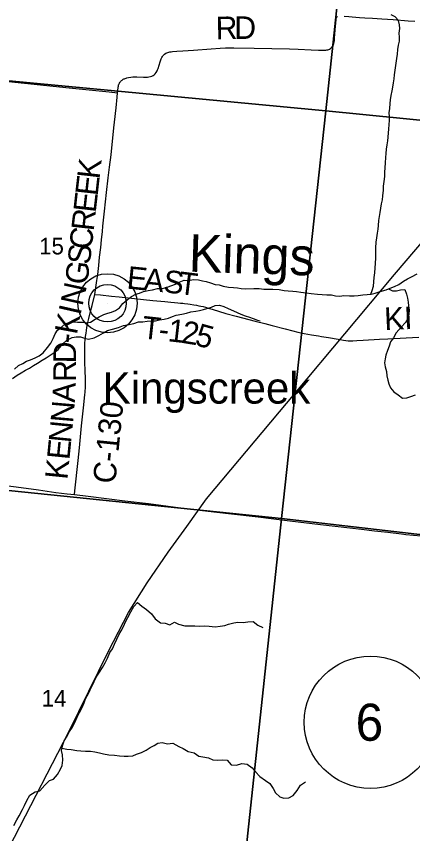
# Model space of a CAD drawing. Extents: x 0 to 1101, y 0 to 440.
# Drawn here: x 275.7 to 305.6, y 64.6 to 126.3 of the extents above; entities that cross this region are included whole.
import ezdxf

# ---------------------------------------------------------------- set-up
doc = ezdxf.new("R2010")
doc.units = 0
for name, color, linetype in [('Default', 7, 'Continuous'), ('GM_X_County_Road', 7, 'Continuous'), ('GM_X_County_Road_Text', 7, 'Continuous'), ('GM_X_Minor_River', 7, 'Continuous'), ('GM_X_Minor_River_Text', 7, 'Continuous'), ('GM_X_Rail_Line', 7, 'Continuous'), ('GM_X_Section', 7, 'Continuous'), ('GM_X_Section_Text', 7, 'Continuous'), ('GM_X_State_Route', 7, 'Continuous'), ('GM_X_Township_Road', 7, 'Continuous'), ('GM_X_Township_Road_Text', 7, 'Continuous'), ('GM_X_Unincorporated', 7, 'Continuous'), ('GM_X_Unincorporated_Location', 7, 'Continuous'), ('GM_X_Unincorporated_Text', 7, 'Continuous'), ('SH_Masking', 7, 'Continuous'), ('SH_Text', 7, 'Continuous')]:
    doc.layers.add(name, color=color, linetype=linetype)

msp = doc.modelspace()

# ---------------------------------------------------------------- linework, layer by layer
at = {"layer": 'Default'}
for points in [[(264.635, 91.788), (264.755, 91.793), (265.574, 91.828), (266.002, 91.833), (266.392, 91.827), (266.839, 91.809), (267.396, 91.772), (268.045, 91.713), (268.822, 91.626), (270.542, 91.411), (272.576, 91.151), (274.517, 90.907), (275.699, 90.747), (277.398, 90.516), (278.71, 90.338), (279.56, 90.23), (280.101, 90.164)], [(280.101, 90.164), (281.133, 90.039), (283.909, 89.705), (285.704, 89.493), (288.106, 89.179), (290.214, 88.913), (291.733, 88.747), (293.99, 88.477), (294.749, 88.385), (296.374, 88.193), (298.684, 87.918), (300.903, 87.66), (301.773, 87.559), (302.773, 87.441), (303.772, 87.321), (304.809, 87.198), (305.142, 87.163), (306.294, 87.063)]]:
    msp.add_lwpolyline(points, dxfattribs=at)
at = {"layer": 'GM_X_County_Road'}
for points in [[(283.359, 120.515), (283.371, 120.629), (283.386, 120.747), (283.401, 120.862), (283.412, 120.941), (283.427, 121.023), (283.446, 121.098), (283.467, 121.16), (283.483, 121.202), (283.503, 121.243), (283.522, 121.278), (283.547, 121.32), (283.575, 121.357), (283.602, 121.39), (283.64, 121.428), (283.666, 121.453), (283.704, 121.483), (283.738, 121.507), (283.785, 121.538), (283.832, 121.562), (283.878, 121.584), (283.93, 121.607), (284.009, 121.634), (284.069, 121.653), (284.194, 121.682), (284.358, 121.704), (284.524, 121.713), (284.821, 121.717), (285.325, 121.711), (285.499, 121.71), (285.612, 121.71), (285.717, 121.721), (285.846, 121.748), (285.951, 121.782), (286.045, 121.823), (286.132, 121.883), (286.207, 121.955), (286.275, 122.049), (286.346, 122.173), (286.38, 122.252), (286.418, 122.347), (286.585, 122.845), (286.665, 123.071), (286.717, 123.186), (286.749, 123.254), (286.787, 123.311), (286.847, 123.382), (286.919, 123.446), (287.002, 123.503), (287.096, 123.548), (287.171, 123.574), (287.228, 123.593), (287.323, 123.612), (287.416, 123.623), (287.522, 123.631), (287.841, 123.659), (288.287, 123.689), (289.106, 123.749), (290.425, 123.848), (291.113, 123.896), (291.503, 123.916), (291.726, 123.922), (292.135, 123.921), (293.682, 123.892), (296.346, 123.829), (296.998, 123.805), (297.985, 123.772), (298.546, 123.749), (298.891, 123.734), (298.997, 123.738), (299.077, 123.745), (299.169, 123.759), (299.242, 123.773), (299.312, 123.792), (299.371, 123.819), (299.435, 123.863), (299.485, 123.902), (299.535, 123.952), (299.591, 124.02), (299.638, 124.097), (299.665, 124.155), (299.693, 124.243), (299.717, 124.338), (299.728, 124.405), (299.738, 124.469), (299.745, 124.552), (299.755, 124.639), (299.801, 125.274), (299.862, 126.026), (299.869, 126.08), (299.879, 126.135), (299.889, 126.171), (299.899, 126.201), (299.907, 126.222), (299.921, 126.244), (299.936, 126.263), (299.953, 126.276), (299.982, 126.293)], [(300.485, 126.297), (300.82, 126.282), (301.079, 126.261), (301.637, 126.218), (302.046, 126.188), (302.603, 126.15), (303.328, 126.102), (304.165, 126.046), (305.299, 125.966), (305.819, 125.931)], [(281.642, 105.295), (281.704, 105.63), (281.759, 105.988), (281.809, 106.339), (281.865, 106.799), (281.939, 107.465), (282.007, 108.105), (282.089, 108.826), (282.152, 109.403), (282.219, 110.029), (282.263, 110.44), (282.381, 111.567), (282.529, 112.986), (282.661, 114.099), (282.757, 114.905), (282.871, 115.836), (283.089, 117.864), (283.135, 118.308), (283.247, 119.375), (283.323, 120.192), (283.359, 120.515)], [(280.101, 90.164), (280.132, 90.448), (280.382, 92.747), (280.483, 93.711), (280.653, 95.361), (280.793, 96.733), (280.894, 97.705), (280.911, 97.91), (280.92, 98.034), (280.931, 98.184), (280.94, 98.357), (280.946, 98.501), (280.946, 98.648), (280.946, 98.824), (280.939, 99.018), (280.934, 99.153), (280.928, 99.281), (280.921, 99.471), (280.911, 99.713), (280.902, 99.96), (280.888, 100.322), (280.888, 100.697), (280.883, 101.037), (280.891, 101.297), (280.903, 101.593), (280.927, 101.889), (280.953, 102.12), (280.985, 102.35), (281.017, 102.572), (281.051, 102.785), (281.106, 103.06), (281.203, 103.472), (281.332, 104.008), (281.439, 104.453), (281.642, 105.295)]]:
    msp.add_lwpolyline(points, dxfattribs=at)
at = {"layer": 'GM_X_Minor_River'}
for points in [[(302.475, 105.3), (302.598, 105.587), (302.68, 105.906), (302.718, 106.237), (302.744, 106.579), (302.781, 106.91), (302.819, 107.298), (302.844, 107.618), (302.86, 108.04), (302.852, 108.475), (302.855, 108.806), (302.882, 109.228), (302.942, 109.559), (302.991, 109.913), (303.039, 110.209), (303.064, 110.506), (303.102, 110.871), (303.15, 111.167), (303.187, 111.464), (303.236, 111.806), (303.285, 112.125), (303.356, 112.433), (303.393, 112.729), (303.431, 113.174), (303.445, 113.471), (303.483, 113.825), (303.532, 114.201), (303.535, 114.521), (303.56, 114.852), (303.598, 115.217), (303.613, 115.627), (303.65, 115.935), (303.676, 116.266), (303.713, 116.597), (303.761, 116.882), (303.787, 117.178), (303.824, 117.486), (303.838, 117.783), (303.864, 118.125), (303.901, 118.433), (303.892, 118.718), (303.86, 119.004), (303.909, 119.323), (303.958, 119.699), (303.984, 119.984), (304.032, 120.303), (304.104, 120.656), (304.141, 120.953), (304.201, 121.272), (304.249, 121.579), (304.286, 121.887), (304.335, 122.229), (304.397, 122.753), (304.457, 123.117), (304.506, 123.425), (304.532, 123.79), (304.569, 124.12), (304.663, 124.427), (304.655, 124.724), (304.623, 125.021), (304.672, 125.363), (304.652, 125.648), (304.575, 125.98), (304.326, 126.267), (304.019, 126.407)], [(305.267, 106.474), (305.554, 106.62), (305.99, 106.844)], [(275.577, 99.631), (275.888, 99.914), (276.209, 100.071), (276.496, 100.24), (276.783, 100.34), (277.149, 100.496), (277.448, 100.642), (277.735, 100.88), (278.07, 101.276), (278.313, 101.594), (278.499, 101.97), (278.662, 102.3), (278.836, 102.595), (279.123, 102.821), (279.411, 103.07), (279.709, 103.158), (280.029, 103.212), (280.338, 103.198), (280.737, 103.183), (281.034, 103.146), (281.32, 103.2), (281.664, 103.414), (281.975, 103.605), (282.319, 103.762), (282.617, 103.873), (282.914, 103.95), (283.201, 104.073), (283.5, 104.288), (283.754, 104.594), (284.111, 104.91), (284.421, 105.136), (284.731, 105.304), (285.017, 105.382), (285.327, 105.516), (285.682, 105.581), (286.013, 105.623), (286.391, 105.734), (286.734, 105.731), (287.054, 105.819), (287.375, 105.93), (287.73, 106.075), (288.017, 106.221), (288.384, 106.355), (288.727, 106.351), (289.104, 106.416), (289.469, 106.378), (289.777, 106.318), (290.062, 106.258), (290.37, 106.153), (290.734, 106.035), (291.031, 106.009), (291.327, 105.903), (291.749, 105.831), (292.126, 105.816), (292.411, 105.779), (292.696, 105.73), (293.05, 105.704), (293.644, 105.744), (294.067, 105.728), (294.398, 105.69), (294.797, 105.698), (295.094, 105.684), (295.562, 105.668), (295.95, 105.595), (296.247, 105.57), (296.589, 105.532), (296.875, 105.506), (297.194, 105.469), (297.616, 105.408), (297.981, 105.358), (298.449, 105.319), (298.803, 105.282), (299.168, 105.255), (299.511, 105.252), (299.819, 105.192), (300.138, 105.166), (300.458, 105.197), (300.869, 105.181), (301.235, 105.178), (301.532, 105.209), (301.875, 105.263), (302.207, 105.282), (302.504, 105.302), (302.824, 105.379), (303.202, 105.501), (303.649, 105.645), (303.958, 105.756), (304.279, 105.89), (304.601, 106.047), (304.957, 106.283), (305.267, 106.474)], [(303.827, 105.709), (304.117, 105.56), (304.414, 105.569), (304.734, 105.646), (305.043, 105.654), (305.177, 105.31), (305.265, 105.012), (305.297, 104.715), (305.34, 104.417), (305.371, 104.108), (305.357, 103.789), (305.297, 103.504), (305.1, 103.163), (304.766, 102.812), (304.396, 102.381), (304.199, 102.006), (303.968, 101.7), (303.862, 101.381), (303.734, 101.062), (303.616, 100.709), (303.568, 100.424), (303.52, 100.127), (303.574, 99.807), (303.662, 99.475), (303.705, 99.131), (303.759, 98.822), (303.848, 98.536), (303.96, 98.226), (304.22, 97.938), (304.549, 97.706), (304.878, 97.463), (305.209, 97.471), (305.519, 97.571), (305.851, 97.704)], [(275.434, 98.947), (275.79, 99.195), (276.089, 99.363), (276.41, 99.578), (276.709, 99.723), (277.007, 99.915), (277.329, 100.095), (277.673, 100.332), (277.983, 100.489), (278.282, 100.691), (278.569, 100.906), (278.868, 101.132), (279.238, 101.563), (279.526, 101.823), (279.939, 102.047), (280.236, 102.079), (280.567, 102.076), (280.875, 101.981), (281.16, 101.921), (281.595, 101.997), (281.95, 102.177), (282.306, 102.39), (282.616, 102.57), (282.971, 102.658), (283.441, 102.802), (283.807, 102.936), (284.105, 102.979), (284.586, 103.1), (284.941, 103.222), (285.261, 103.219), (285.592, 103.262), (285.912, 103.282), (286.221, 103.29), (286.541, 103.367), (286.884, 103.421), (287.216, 103.498), (287.514, 103.62), (287.801, 103.709), (288.213, 103.785), (288.579, 103.884), (288.9, 103.973), (289.266, 104.026), (289.552, 104.081), (289.849, 104.146), (290.456, 104.323), (290.743, 104.458), (291.063, 104.466), (291.393, 104.383), (291.712, 104.231), (292.11, 104.056), (292.679, 103.788), (293.009, 103.659), (293.328, 103.564), (293.612, 103.47), (293.92, 103.353), (294.125, 103.282)], [(275.521, 65.163), (275.755, 65.604), (275.93, 65.91), (276.176, 66.374), (276.34, 66.679), (276.505, 67.064), (276.749, 67.46), (277.14, 67.717), (277.506, 67.803), (277.865, 68.208), (278.234, 68.568), (278.521, 68.666), (278.822, 69.027), (279.044, 69.423), (279.185, 69.717), (279.236, 70.104), (279.207, 70.503), (279.133, 70.846), (279.219, 71.278), (279.337, 71.572), (279.558, 71.934), (279.734, 72.274), (279.955, 72.612), (280.131, 72.963), (280.319, 73.348), (280.494, 73.699), (280.706, 74.129), (280.835, 74.435), (280.953, 74.73), (281.164, 75.137), (281.305, 75.431), (281.446, 75.726), (281.599, 76.054), (281.809, 76.461), (281.996, 76.766), (282.229, 77.105), (282.427, 77.467), (282.592, 77.818), (282.769, 78.237), (282.989, 78.53), (283.142, 78.87), (283.318, 79.244), (283.46, 79.572), (283.647, 79.889), (283.811, 80.205), (283.975, 80.556), (284.15, 80.884), (284.373, 81.303), (284.595, 81.71), (284.861, 82.014), (285.199, 81.747), (285.537, 81.492), (285.92, 81.168), (286.211, 80.788), (286.605, 80.475), (286.958, 80.447), (287.32, 80.328), (287.654, 80.529), (287.959, 80.388), (288.447, 80.267), (288.857, 80.25), (289.187, 80.257), (289.563, 80.24), (289.893, 80.247), (290.292, 80.23), (290.735, 80.19), (291.112, 80.219), (291.465, 80.271), (291.752, 80.393), (292.152, 80.49), (292.437, 80.531), (292.836, 80.514), (293.212, 80.566), (293.6, 80.572), (293.96, 80.305), (294.322, 80.129)], [(279.164, 71.003), (279.544, 70.943), (279.851, 70.916), (280.283, 70.842), (280.59, 70.803), (280.943, 70.787), (281.319, 70.782), (281.648, 70.732), (282, 70.67), (282.307, 70.597), (282.716, 70.523), (283.125, 70.495), (283.501, 70.444), (283.853, 70.405), (284.172, 70.412), (284.514, 70.442), (284.801, 70.552), (285.167, 70.695), (285.534, 70.861), (285.821, 71.062), (286.12, 71.218), (286.407, 71.385), (286.727, 71.449), (287.135, 71.34), (287.535, 71.403), (287.987, 71.146), (288.326, 70.994), (288.699, 70.772), (289.142, 70.663), (289.503, 70.419), (289.798, 70.37), (290.241, 70.284), (290.547, 70.143), (290.911, 70.115), (291.31, 70.132), (291.628, 70.105), (291.953, 69.747), (292.34, 69.731), (292.741, 69.851), (293.139, 69.799), (293.533, 69.521), (293.768, 69.221), (294.116, 68.863), (294.545, 68.561), (294.849, 68.34), (295.117, 67.961), (295.283, 67.639), (295.621, 67.338), (295.915, 67.232), (296.291, 67.261), (296.613, 67.439), (296.937, 67.81), (297.171, 68.229), (297.55, 68.474)]]:
    msp.add_lwpolyline(points, dxfattribs=at)
at = {"layer": 'GM_X_Rail_Line'}
msp.add_lwpolyline([(255.409, 27.207), (256.335, 28.435), (257.348, 30.06), (259.79, 33.772), (261.122, 36.152), (262.358, 38.564), (264.229, 42.213), (271.458, 56.334), (279.687, 72.261), (282.678, 78.347), (284.19, 81.266), (285.604, 83.513), (287.178, 85.826), (288.594, 87.771), (290.087, 89.842), (296.767, 97.839), (304.262, 106.782), (318.318, 123.252), (336.126, 144.564), (338.926, 147.955), (340.183, 149.461), (341.32, 151.069), (352.19, 166.043), (354.798, 169.6)], dxfattribs=at)
at = {"layer": 'GM_X_Section'}
for points in [[(302.145, 147.742), (299.077, 119.15), (267.417, 122.144), (270.953, 150.991)], [(302.145, 147.742), (332.289, 144.314), (329.284, 116.152), (299.077, 119.15)], [(267.417, 122.144), (299.077, 119.15), (295.742, 88.358), (264.55, 91.562)], [(299.077, 119.15), (329.284, 116.152), (325.965, 84.859), (295.742, 88.358)], [(295.742, 88.358), (292.555, 58.472), (261.598, 62.219), (264.55, 91.562)], [(295.742, 88.358), (325.965, 84.859), (322.911, 55.62), (292.555, 58.472)]]:
    msp.add_lwpolyline(points, close=True, dxfattribs=at)
at = {"layer": 'GM_X_State_Route'}
for points in [[(264.635, 91.788), (264.755, 91.793), (265.574, 91.828), (266.002, 91.833), (266.392, 91.827), (266.839, 91.809), (267.396, 91.772), (268.045, 91.713), (268.822, 91.626), (270.542, 91.411), (272.576, 91.151), (274.517, 90.907), (275.699, 90.747), (277.398, 90.516), (278.71, 90.338), (279.56, 90.23), (280.101, 90.164)], [(280.101, 90.164), (281.133, 90.039), (283.909, 89.705), (285.704, 89.493), (288.106, 89.179), (290.214, 88.913), (291.733, 88.747), (293.99, 88.477), (294.749, 88.385), (296.374, 88.193), (298.684, 87.918), (300.903, 87.66), (301.773, 87.559), (302.773, 87.441), (303.772, 87.321), (304.809, 87.198), (305.142, 87.163), (306.294, 87.063)]]:
    msp.add_lwpolyline(points, dxfattribs=at)
at = {"layer": 'GM_X_Township_Road'}
for points in [[(267.484, 122.108), (269.036, 121.963), (270.929, 121.778), (272.321, 121.647), (274.158, 121.47), (278.505, 121.027), (279.711, 120.903), (282.722, 120.584), (283.359, 120.515)], [(281.642, 105.295), (282.085, 105.248), (282.91, 105.16), (283.475, 105.1), (285.331, 104.902), (286.022, 104.835), (286.93, 104.742), (287.393, 104.697), (287.666, 104.673), (287.916, 104.652), (288.114, 104.634), (288.286, 104.619), (288.429, 104.602), (288.659, 104.574), (288.853, 104.546), (289.126, 104.506), (289.313, 104.473), (289.496, 104.439), (289.645, 104.409), (289.821, 104.368), (290.008, 104.316), (290.213, 104.253), (290.498, 104.165), (291.535, 103.858), (292.327, 103.642), (293.265, 103.397), (293.753, 103.272), (294.476, 103.088), (295.037, 102.953), (296.03, 102.7), (296.605, 102.543), (296.983, 102.441), (297.458, 102.338), (298.008, 102.237), (298.523, 102.155), (298.761, 102.118), (299.295, 102.032), (300.028, 101.902), (300.414, 101.833), (300.599, 101.809), (300.787, 101.795), (301.124, 101.793), (301.423, 101.804), (301.907, 101.832), (303.135, 101.9), (303.768, 101.932), (305.146, 102.001), (306.114, 102.057)]]:
    msp.add_lwpolyline(points, dxfattribs=at)
at = {"layer": 'GM_X_Unincorporated'}
for radius in [2.232, 1.415]:
    msp.add_circle((282.602, 104.624), radius, dxfattribs=at)
at = {"layer": 'GM_X_Unincorporated_Location'}
msp.add_line((282.602, 104.624), (282.602, 104.624), dxfattribs=at)
at = {"layer": 'SH_Masking'}
msp.add_circle((302.462, 72.974), 5, dxfattribs=at)
at = {"layer": 'SH_Text'}
msp.add_circle((302.462, 72.974), 5, dxfattribs=at)

# ---------------------------------------------------------------- texts
at = {"layer": 'GM_X_County_Road_Text'}
for s, height, rotation, p in [('R', 1.705, 1.0031, (290.785, 124.562)), ('D', 1.705, 0.04736, (292.177, 124.587)), ('K', 1.705, 83.59745, (281.997, 113.954)), ('E', 1.705, 83.59686, (281.855, 112.687)), ('E', 1.705, 83.59686, (281.713, 111.42)), ('R', 1.705, 83.59866, (281.557, 110.029)), ('C', 1.705, 83.59866, (281.401, 108.638)), ('S', 1.705, 83.53766, (281.271, 107.493)), ('G', 1.705, 82.10017, (281.059, 105.961)), ('N', 1.705, 77.60627, (280.711, 104.352)), ('I', 1.705, 77.185, (280.553, 103.656)), ('K', 1.705, 79.36378, (280.28, 102.199)), ('-', 1.705, 85.20912, (280.227, 101.547)), ('D', 1.705, 89.83099, (280.225, 100.083)), ('R', 1.705, 89.61227, (280.215, 98.676)), ('A', 1.705, 86.98255, (280.133, 97.093)), ('N', 1.705, 85.03151, (279.999, 95.535)), ('C-130', 1.7045, 84.23531, (283.19, 90.945)), ('N', 1.705, 84.36053, (279.85, 94.021)), ('E', 1.705, 84.33801, (279.724, 92.751)), ('K', 1.705, 84.34087, (279.576, 91.259))]:
    msp.add_text(s, height=height, rotation=rotation, dxfattribs=at).set_placement(p)
at = {"layer": 'GM_X_Minor_River_Text'}
msp.add_text('Kings', height=2.841, rotation=358.17639, dxfattribs=at).set_placement((288.707, 107.011))
at = {"layer": 'GM_X_Section_Text'}
for s, p in [('15', (277.443, 108.31)), ('14', (277.631, 74.154))]:
    msp.add_text(s, height=1.2557, rotation=0.00001, dxfattribs=at).set_placement(p)
at = {"layer": 'GM_X_Township_Road_Text'}
for s, rotation, p in [('E', 354.18749, (284.011, 105.735)), ('A', 354.18357, (285.28, 105.606)), ('S', 353.95469, (286.77, 105.454)), ('T', 353.02702, (287.907, 105.334)), ('K', 2.49604, (303.528, 102.587)), ('I', 2.49474, (305.027, 102.652)), ('T', 353.66596, (285.144, 101.977)), ('1', 353.56499, (287.106, 101.759)), ('2', 350.72247, (288.127, 101.644)), ('-', 353.64085, (286.411, 101.836)), ('5', 344.66866, (289.117, 101.485))]:
    msp.add_text(s, height=1.705, rotation=rotation, dxfattribs=at).set_placement(p)
at = {"layer": 'GM_X_Unincorporated_Text'}
msp.add_text('Kingscreek', height=2.3693, rotation=0.00001, dxfattribs=at).set_placement((282.243, 97.041))
at = {"layer": 'SH_Text'}
msp.add_text('6', height=2.8, rotation=360, dxfattribs=at).set_placement((301.338, 71.574))

doc.saveas('drawing.dxf')
